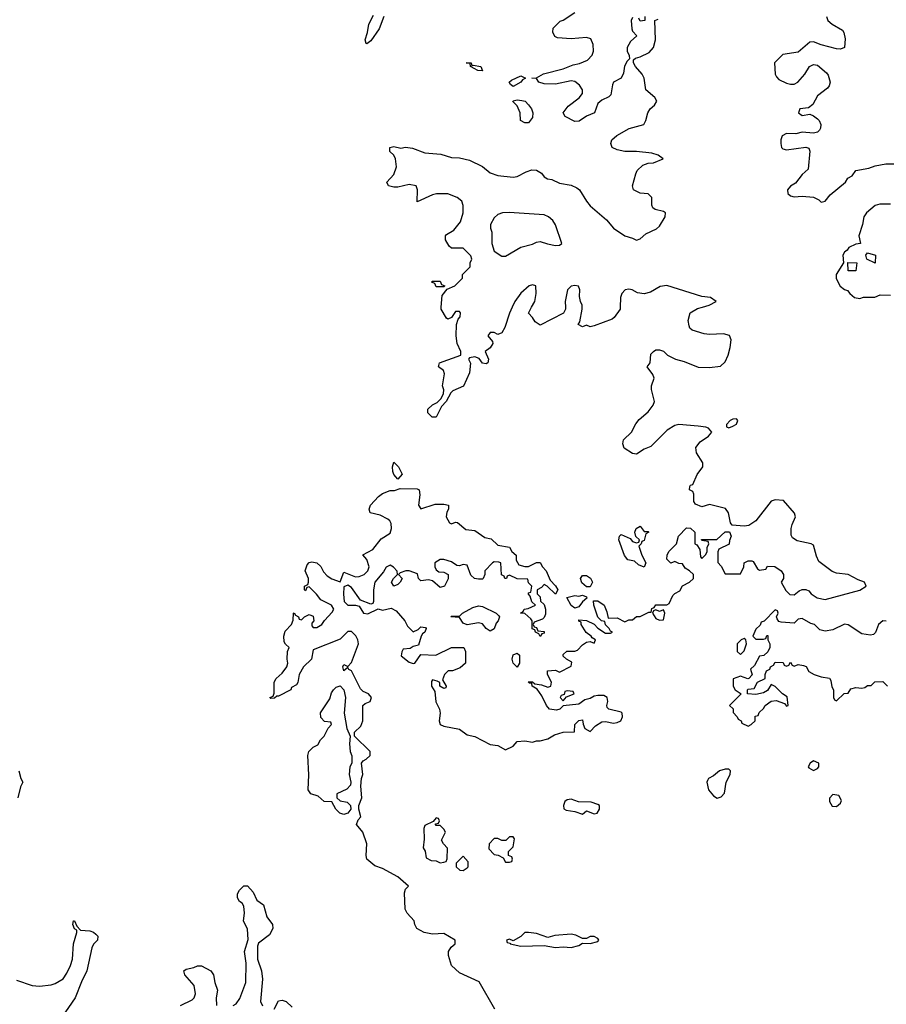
# Model space of a CAD drawing. Header units: inches. Extents: x 2601469 to 2753575, y 449403 to 582909.
# Tile 323 of 350: x 2702326 to 2706828, y 496376 to 501494. Entities that reach past the tile are written whole.
import ezdxf

# ---------------------------------------------------------------- set-up
doc = ezdxf.new("R2010")
doc.units = ezdxf.units.IN
doc.header["$MEASUREMENT"] = 0
doc.layers.add('C7409', color=7, linetype='Continuous')
doc.layers.add('C7500', color=7, linetype='Continuous')

msp = doc.modelspace()

# ---------------------------------------------------------------- linework, layer by layer
at = {"layer": 'C7409', "color": 4, "elevation": 4}
for points in [[(2704794, 496350), (2704712.9, 496492.9), (2704610, 496539), (2704570, 496578), (2704553.2, 496630), (2704553.2, 496650), (2704567, 496673), (2704588.7, 496690), (2704588, 496710), (2704530, 496744), (2704470, 496741.2), (2704428, 496750), (2704389.5, 496769.5), (2704379, 496790), (2704375.3, 496810), (2704338, 496850), (2704328.7, 496870), (2704324.7, 496955.3), (2704330, 496974), (2704346, 496990), (2704290, 497038), (2704210, 497082), (2704170, 497095.3), (2704129.3, 497130), (2704125.2, 497150), (2704128.7, 497210), (2704109, 497270), (2704075.3, 497310), (2704084.7, 497335.3), (2704098, 497350), (2704088, 497390), (2704088, 497410), (2704104, 497450), (2704098, 497510), (2704102, 497550), (2704108.7, 497570), (2704102, 497630), (2704110, 497642), (2704126, 497650), (2704146, 497670), (2704146, 497690), (2704066, 497770), (2704066, 497790), (2704098, 497822), (2704108.7, 497850), (2704108.7, 497930), (2704120.2, 497939.8), (2704146, 497950), (2704153.2, 497970), (2704138, 497990), (2704110, 498002), (2704096.5, 498016.5), (2704050, 498108.7), (2704036.4, 498116.4), (2704030, 498126), (2704010, 498108.7), (2704004, 498130), (2704010, 498142), (2704030, 498132), (2704050, 498152), (2704085.6, 498250), (2704082.4, 498270), (2704072.1, 498292.1), (2704050, 498313.2), (2704030, 498314), (2703990, 498274), (2703850, 498218), (2703842, 498170), (2703801, 498130), (2703778, 498090), (2703771.6, 498048.4), (2703763.6, 498036.4), (2703738, 498022), (2703734, 498010), (2703670, 497978), (2703662, 497978), (2703650, 497968), (2703630, 497966), (2703626, 497970), (2703642, 497978), (2703647.3, 497992.7), (2703648, 498050), (2703658, 498070), (2703690, 498098), (2703714, 498130), (2703719, 498150), (2703715.3, 498170), (2703718, 498210), (2703726, 498230), (2703707.3, 498247.3), (2703700.4, 498260.4), (2703698, 498290), (2703705.2, 498314.8), (2703738, 498350), (2703747.3, 498372.7), (2703748, 498410), (2703751.6, 498411.6), (2703758, 498398), (2703774, 498390), (2703778, 498378), (2703790, 498374), (2703806, 498390), (2703830, 498402), (2703850, 498394), (2703854, 498370), (2703843.6, 498356.4), (2703843.6, 498343.6), (2703850, 498334), (2703870, 498334), (2703895.3, 498350), (2703908.9, 498371.1), (2703950, 498414), (2703958, 498430), (2703946, 498450), (2703890, 498478), (2703868.4, 498508.4), (2703830, 498546), (2703818, 498542), (2703810, 498526), (2703806, 498530), (2703806, 498550), (2703822, 498558), (2703826, 498570), (2703826, 498590), (2703809, 498630), (2703820.2, 498659.8), (2703830, 498672), (2703844, 498676), (2703870, 498670.8), (2703890, 498651), (2703903.5, 498623.5), (2703924, 498604), (2703947.7, 498587.7), (2703990, 498572), (2704010, 498622), (2704070, 498597.3), (2704090, 498599.1), (2704115.3, 498610), (2704135.3, 498630), (2704142, 498650), (2704128.9, 498688.9), (2704108.4, 498711.6), (2704160.2, 498739.8), (2704204.5, 498795.5), (2704250, 498824.7), (2704257.2, 498850), (2704255.5, 498875.5), (2704249.3, 498889.3), (2704238.6, 498898.6), (2704198.6, 498918.6), (2704146, 498930), (2704142, 498950), (2704148.7, 498970), (2704190, 499016), (2704210, 499031), (2704250, 499046), (2704273.6, 499046.4), (2704303.1, 499056.9), (2704390, 499056), (2704402, 499050), (2704404.7, 499024.7), (2704398, 498970), (2704410, 498952), (2704484.7, 498975.3), (2704530, 498976), (2704554, 498970), (2704554, 498950), (2704545.4, 498934.6), (2704542, 498910), (2704558, 498878), (2704570, 498874), (2704590, 498882), (2704599.6, 498879.6), (2704643.6, 498843.6), (2704690, 498838), (2704742.8, 498802.8), (2704774.8, 498794.8), (2704810, 498762), (2704870, 498752), (2704882, 498730), (2704904.7, 498710), (2704905.4, 498685.4), (2704919.6, 498659.6), (2704950, 498651), (2704968.9, 498651.1), (2705010, 498672), (2705030, 498672), (2705042, 498650), (2705061, 498630), (2705081, 498581), (2705110, 498552), (2705122, 498530), (2705110, 498508), (2705066, 498550), (2705050, 498558), (2705036.9, 498543.1), (2705014, 498530), (2705014, 498510), (2705030, 498494), (2705032, 498472), (2705050, 498454), (2705058, 498430), (2705056.9, 498403.1), (2705050, 498386), (2705042, 498378), (2704998, 498362), (2704994, 498350), (2704998, 498338), (2705010, 498334), (2705018, 498318), (2705050, 498314), (2705050, 498306), (2705038, 498302), (2705030, 498288), (2705022, 498302), (2705006, 498310), (2705002, 498322), (2704988.4, 498328.4), (2704988, 498370), (2704980.4, 498380.4), (2704950, 498408), (2704928, 498410), (2704942, 498418), (2704946, 498430), (2704967.3, 498432.7), (2705006, 498450), (2704987.3, 498467.3), (2704978, 498498), (2704968.4, 498508.4), (2704970, 498514), (2704982, 498518), (2704986, 498550), (2704970, 498566), (2704966, 498586), (2704910, 498588), (2704870, 498606), (2704858, 498602), (2704854, 498590), (2704846, 498590), (2704842, 498602), (2704828.4, 498608.4), (2704826, 498670), (2704814.6, 498674.6), (2704790, 498675.3), (2704782, 498670), (2704742, 498630), (2704742, 498610), (2704734, 498590), (2704730, 498586), (2704710, 498586), (2704688.7, 498588.7), (2704670, 498606), (2704650, 498658), (2704630, 498662), (2704610, 498655.3), (2704596.4, 498656.4), (2704570, 498675.3), (2704530, 498688), (2704510, 498688), (2704482, 498670), (2704482, 498650), (2704490, 498634), (2704503.6, 498623.6), (2704530, 498622), (2704552, 498610), (2704551.6, 498588.4), (2704532, 498550), (2704510, 498542), (2704470, 498578), (2704450, 498582), (2704410, 498578), (2704398, 498590), (2704392.9, 498612.9), (2704350, 498628.7), (2704331.6, 498628.4), (2704302, 498618), (2704294, 498610), (2704312, 498590), (2704302, 498570), (2704290, 498558), (2704268.7, 498548.7), (2704258, 498570), (2704268, 498590), (2704288, 498610), (2704287.3, 498627.3), (2704268.4, 498648.4), (2704250, 498658), (2704230, 498648), (2704216, 498624), (2704171.3, 498570), (2704164, 498530), (2704164.7, 498470), (2704159.8, 498460.2), (2704150, 498455.3), (2704096, 498476), (2704050, 498542.7), (2704030, 498555.3), (2704010, 498546), (2704007.3, 498507.3), (2704011.3, 498470), (2704030, 498451.3), (2704071.1, 498451.1), (2704090, 498444.7), (2704112, 498410), (2704134.5, 498405.5), (2704188.4, 498431.6), (2704210, 498424.7), (2704255.3, 498435.3), (2704282, 498422), (2704326, 498370), (2704340.7, 498340.7), (2704370, 498312), (2704395.3, 498324.7), (2704410, 498338), (2704434.4, 498334.4), (2704438, 498330), (2704431.3, 498310), (2704418, 498302), (2704411.3, 498290), (2704398, 498242), (2704370, 498235.3), (2704354.8, 498225.2), (2704318, 498222), (2704311, 498209), (2704307.3, 498187.3), (2704350, 498154), (2704370, 498147.3), (2704378, 498150), (2704410, 498194), (2704488.4, 498191.6), (2704568.7, 498231.3), (2704634, 498230), (2704642, 498210), (2704642, 498150), (2704614.4, 498125.6), (2704574, 498110), (2704551.3, 498108.7), (2704532, 498090), (2704522, 498062), (2704542, 498030), (2704539.6, 498020.4), (2704530, 498018), (2704509.1, 498029.1), (2704508, 498048), (2704495.3, 498055.3), (2704470, 498062), (2704465.2, 498054.8), (2704465.5, 498030), (2704482, 498002), (2704488.5, 497948.5), (2704506.8, 497910), (2704510.8, 497889.2), (2704504.7, 497850), (2704511.1, 497831.1), (2704530, 497821), (2704610, 497806), (2704650, 497776), (2704690, 497768), (2704770, 497726), (2704810, 497722), (2704850, 497698), (2704890, 497718), (2704910, 497742), (2704950, 497744.7), (2704990, 497738), (2705010, 497744.7), (2705030, 497744.7), (2705070, 497756), (2705103.7, 497776.3), (2705150, 497790.8), (2705207.3, 497792.7), (2705209.3, 497830.7), (2705230, 497852), (2705250, 497854), (2705252.7, 497832.7), (2705262, 497810), (2705290, 497794), (2705316.4, 497823.6), (2705350, 497844.7), (2705370, 497846), (2705410, 497838), (2705430, 497841), (2705448, 497850), (2705458, 497870), (2705455.3, 497890), (2705450, 497895.3), (2705386, 497910), (2705378, 497918), (2705375.3, 497930), (2705382, 497950), (2705378, 497970), (2705360.4, 497980.4), (2705330, 497982), (2705310, 497978), (2705290, 497965.2), (2705261, 497959), (2705230, 497935.3), (2705150, 497928), (2705132, 497910), (2705114.8, 497905.2), (2705078, 497910), (2705062, 497930), (2705038.9, 497978.9), (2705014.6, 498014.6), (2704988, 498030), (2704986, 498046), (2704974, 498046), (2704968, 498052), (2704990, 498052), (2705002, 498042), (2705036.9, 498036.9), (2705070, 498024.7), (2705086, 498030), (2705088, 498050), (2705068, 498090), (2705068, 498110), (2705110, 498112), (2705130, 498102), (2705190, 498134), (2705194, 498154), (2705166, 498170), (2705150, 498186), (2705150, 498194), (2705168.9, 498211.1), (2705210, 498211.3), (2705223.1, 498216.9), (2705250, 498244.7), (2705270, 498258), (2705290, 498262), (2705310, 498254), (2705318, 498270), (2705300.2, 498280.2), (2705295.3, 498290), (2705269.3, 498309.3), (2705242, 498350), (2705242, 498362), (2705230, 498368), (2705230, 498374), (2705270.5, 498370.5), (2705311.1, 498351.1), (2705330, 498332), (2705370, 498306), (2705395.3, 498304.7), (2705406, 498310), (2705395.3, 498315.3), (2705388, 498330), (2705368.4, 498348.4), (2705366, 498366), (2705348.7, 498368.7), (2705329, 498389), (2705308, 498450), (2705307.3, 498472.7), (2705330, 498474), (2705362, 498450), (2705376.9, 498416.9), (2705383.6, 498383.6), (2705430, 498384.7), (2705470, 498364.7), (2705490, 498374), (2705510, 498374), (2705530, 498392), (2705550, 498392), (2705594, 498414), (2705606, 498414), (2705610, 498434), (2705622, 498438), (2705630, 498452), (2705688.4, 498451.6), (2705700.4, 498459.6), (2705719, 498501), (2705728.7, 498511.3), (2705754.6, 498525.4), (2705768.9, 498551.1), (2705806, 498570), (2705826, 498590), (2705826, 498610), (2705806, 498630), (2705783.1, 498643.1), (2705770, 498666), (2705750, 498668), (2705730, 498678), (2705708.4, 498668.4), (2705688, 498690), (2705688.7, 498711.3), (2705698, 498730), (2705738, 498770), (2705748, 498810), (2705790, 498852), (2705811.3, 498851.3), (2705834, 498830), (2705834, 498770), (2705843.6, 498763.6), (2705859.6, 498739.6), (2705862, 498702), (2705870, 498694), (2705890, 498714), (2705898, 498730), (2705898, 498750), (2705906, 498770), (2705902, 498782), (2705870, 498786), (2705867.3, 498792.7), (2705947.3, 498792.7), (2705990, 498832), (2706012.7, 498832.7), (2706022, 498810), (2706012.7, 498787.3), (2706011.6, 498768.4), (2705958, 498742), (2705952.7, 498727.3), (2705952.7, 498672.7), (2705970, 498654), (2705990, 498614), (2706070, 498614), (2706088, 498650), (2706088.7, 498671.3), (2706110, 498682), (2706130, 498682), (2706136.9, 498676.9), (2706159.6, 498639.6), (2706170, 498632), (2706202, 498638), (2706210, 498654), (2706248, 498652), (2706282, 498630), (2706294, 498610), (2706294, 498590), (2706282, 498570), (2706306.4, 498526.4), (2706326, 498506), (2706350, 498504.7), (2706374.6, 498525.4), (2706390, 498532), (2706410, 498532), (2706425.4, 498525.4), (2706438, 498510), (2706468.6, 498488.6), (2706510, 498480.4), (2706690, 498528), (2706724, 498550), (2706714, 498570), (2706681.7, 498581.7), (2706630, 498609.5), (2706570, 498617.4), (2706546, 498626), (2706478, 498678), (2706465.2, 498705.2), (2706450, 498762), (2706438, 498770), (2706365.6, 498785.6), (2706340.5, 498800.5), (2706334.5, 498814.5), (2706334, 498850), (2706338, 498870), (2706355.6, 498910), (2706351.8, 498928.2), (2706294.3, 498994.3), (2706250, 498998), (2706230, 498991.5), (2706150, 498889), (2706114.4, 498865.6), (2706090, 498862), (2706027.3, 498867.3), (2706018, 498878), (2706008.7, 498930), (2705993.2, 498953.2), (2705910, 498973.2), (2705870, 498962), (2705836.4, 498976.4), (2705828.7, 498990), (2705828, 499028), (2705822, 499042), (2705806, 499050), (2705807.3, 499067.3), (2705810, 499074), (2705822, 499078), (2705846, 499130), (2705874, 499170), (2705874, 499190), (2705842, 499242), (2705839, 499270), (2705861, 499299), (2705904, 499330), (2705922, 499350), (2705904, 499370), (2705890, 499376.2), (2705850, 499381.6), (2705750, 499389.2), (2705730, 499385.2), (2705690, 499361.2), (2705604.9, 499275.1), (2705570, 499261.2), (2705530, 499235.3), (2705510, 499239), (2705466, 499266), (2705459, 499290), (2705462, 499310), (2705504, 499350), (2705527, 499393), (2705544.5, 499415.5), (2705590, 499456), (2705617.2, 499490), (2705624, 499510), (2705608.9, 499571.1), (2705608.9, 499591.1), (2705622, 499630), (2705615.3, 499650), (2705586, 499690), (2705602, 499710), (2705604, 499756), (2705618, 499770), (2705630, 499778), (2705650, 499778), (2705670, 499771.3), (2705692, 499750), (2705732, 499730), (2705777.3, 499717.3), (2705850, 499688), (2705910, 499686.4), (2705966.8, 499693.2), (2705990, 499714.8), (2706006.3, 499750), (2706016.3, 499790), (2706022, 499830), (2706013.3, 499853.3), (2705981.5, 499861.5), (2705910, 499857.2), (2705880.9, 499860.9), (2705820.2, 499880.2), (2705808, 499890), (2705803.1, 499903.1), (2705799, 499930), (2705809, 499970), (2705847.2, 499992.8), (2705872.6, 500000)], [(2704884.1, 500000), (2704870, 499968), (2704845.5, 499894.5), (2704830, 499866), (2704810, 499858), (2704790, 499868), (2704770, 499868), (2704758, 499850), (2704782, 499822), (2704784.7, 499810), (2704770, 499788), (2704744.7, 499770), (2704762, 499730), (2704758, 499710), (2704750, 499706), (2704730, 499709.3), (2704713.2, 499733.2), (2704690, 499741.2), (2704663.5, 499736.5), (2704658, 499730), (2704668, 499708), (2704662.4, 499657.6), (2704630.8, 499589.2), (2704576, 499564), (2704565.4, 499554.6), (2704542, 499510), (2704516.9, 499483.1), (2704490, 499428), (2704468.4, 499428.4), (2704446, 499450), (2704446, 499470), (2704470, 499492), (2704495.3, 499504.7), (2704515.3, 499524.7), (2704528.4, 499551.6), (2704528.7, 499570), (2704522, 499590), (2704533.6, 499653.6), (2704528, 499670), (2704502, 499690), (2704506, 499710), (2704618, 499750), (2704617.2, 499770), (2704599, 499810), (2704594, 499850), (2704595.3, 499910), (2704603.1, 499936.9), (2704614, 499950), (2704615.3, 499970), (2704610, 499978), (2704590, 499978), (2704570, 499946), (2704550, 499938), (2704543.1, 499943.1), (2704515.3, 499990), (2704516.1, 500000)], [(2705161.2, 500000), (2705162, 499990), (2705151.1, 499968.9), (2705030, 499906), (2705003.1, 499923.1), (2704990, 499946), (2704968.4, 499968.4), (2704985.2, 500000)], [(2705445, 500000), (2705444.7, 499990), (2705414.8, 499945.2), (2705403.5, 499936.5), (2705310, 499902), (2705290, 499898), (2705270, 499906), (2705250, 499898), (2705228, 499910), (2705236.4, 499923.6), (2705248.7, 499990), (2705248.7, 500000)], [(2706828, 498368), (2706810, 498368.7), (2706788, 498350), (2706772, 498308), (2706762, 498298), (2706746, 498294), (2706701.2, 498301.2), (2706630, 498349), (2706610, 498352.7), (2706550, 498322), (2706510, 498315.3), (2706482, 498322), (2706455.3, 498350), (2706435.1, 498355.1), (2706390, 498382), (2706370, 498378), (2706350, 498358), (2706282, 498362), (2706270, 498366), (2706260.4, 498380.4), (2706258, 498390), (2706266, 498410), (2706262, 498422), (2706250, 498426), (2706192.7, 498367.3), (2706178, 498362), (2706172.7, 498347.3), (2706150, 498326), (2706134, 498290), (2706150, 498274), (2706190, 498274), (2706202, 498278), (2706207.3, 498292.7), (2706212.7, 498292.7), (2706212, 498270), (2706222, 498250), (2706222, 498230), (2706211.6, 498208.4), (2706191.6, 498188.4), (2706170, 498186), (2706143.6, 498136.4), (2706122, 498118), (2706131.3, 498088.7), (2706114, 498070), (2706108.4, 498068.4), (2706070, 498082), (2706032.7, 498067.3), (2706032, 498030), (2706042, 498010), (2706074, 497990), (2706014, 497930), (2706031.6, 497911.6), (2706032.7, 497892.7), (2706054, 497870), (2706058, 497858), (2706074, 497850), (2706078, 497838), (2706110, 497822), (2706126, 497830), (2706146, 497850), (2706146, 497874), (2706162, 497878), (2706167.3, 497892.7), (2706190, 497914), (2706198, 497930), (2706229, 497951), (2706255.3, 497955.3), (2706298.8, 497938.8), (2706310, 497926), (2706318, 497930), (2706313.6, 497973.6), (2706289.1, 497989.1), (2706250, 498028.7), (2706230, 498038), (2706210, 498008), (2706190, 497995.3), (2706150, 497986), (2706106, 497990), (2706106, 498010), (2706110, 498014), (2706142, 498018), (2706158, 498050), (2706198, 498070), (2706198, 498090), (2706206, 498110), (2706222, 498118), (2706226, 498130), (2706242, 498138), (2706250, 498154), (2706292, 498152), (2706298, 498138), (2706310, 498134), (2706322, 498138), (2706330, 498154), (2706338, 498138), (2706350, 498134), (2706370, 498142), (2706396.9, 498136.9), (2706411.3, 498131.3), (2706425.4, 498105.4), (2706454, 498090), (2706490, 498078), (2706532, 498072), (2706539.6, 498059.6), (2706545.4, 498025.4), (2706554, 498010), (2706554, 497970), (2706558, 497958), (2706570, 497954), (2706608.4, 497991.6), (2706630, 497994), (2706644, 498016), (2706670, 498022), (2706700.4, 498019.6), (2706716.4, 498023.6), (2706730, 498034), (2706750, 498034), (2706768.4, 498051.6), (2706810, 498054), (2706834, 498030)], [(2702321, 497590), (2702331.3, 497550), (2702342, 497530), (2702330, 497506), (2702316, 497450)], [(2703435.3, 496370), (2703450, 496378.8), (2703470, 496406), (2703500.9, 496490), (2703502, 496590), (2703494, 496650), (2703513.6, 496713.6), (2703510, 496766), (2703489.3, 496809.3), (2703493.2, 496850), (2703490, 496886), (2703482, 496902), (2703468, 496910), (2703458, 496930), (2703458, 496950), (2703468, 496970), (2703490, 496992), (2703510, 496992), (2703538.5, 496958.5), (2703558, 496918), (2703592.4, 496892.4), (2703610.6, 496830), (2703639.1, 496790), (2703640.5, 496770), (2703623.1, 496736.9), (2703566.2, 496693.8), (2703562, 496678), (2703560.5, 496610), (2703582.8, 496550), (2703587.1, 496507.1), (2703577.3, 496390), (2703587.9, 496367.9)], [(2702310, 496502), (2702390, 496473.4), (2702429.2, 496470.8), (2702490, 496478), (2702510, 496484.7), (2702551.8, 496508.2), (2702570, 496538), (2702590, 496578), (2702599.5, 496610), (2702605.1, 496690), (2702622, 496750), (2702622, 496762), (2702610, 496768), (2702602, 496790), (2702606, 496810), (2702610.7, 496810.7), (2702622, 496782), (2702641, 496761), (2702690, 496758), (2702710, 496751), (2702721.4, 496741.4), (2702731.3, 496730), (2702731, 496710), (2702710, 496689), (2702700.5, 496670), (2702674, 496550), (2702646.4, 496493.6), (2702614, 496410), (2702544, 496310)], [(2703162, 496370), (2703221.2, 496398.8), (2703232, 496410), (2703238.4, 496430), (2703233, 496473), (2703184, 496530), (2703178, 496550), (2703190, 496558), (2703230, 496566.8), (2703250, 496576), (2703270, 496576), (2703318.8, 496550), (2703333.4, 496530), (2703339.1, 496490), (2703354, 496450), (2703346, 496410), (2703348.2, 496370)], [(2703648.4, 496351.6), (2703670, 496394), (2703690, 496398), (2703710, 496391.3), (2703741.4, 496361.4)]]:
    msp.add_lwpolyline(points, dxfattribs=at)
for points in [[(2706050, 499419), (2706030, 499418), (2706016, 499410), (2705998, 499390), (2705998, 499378), (2706010, 499372), (2706030, 499380.7), (2706050, 499392), (2706057.2, 499410)], [(2704290, 499106), (2704268.7, 499130), (2704264.7, 499144.7), (2704262, 499170), (2704270, 499194), (2704294, 499170), (2704312, 499132)], [(2705570, 498834), (2705590, 498834), (2705594, 498830), (2705578, 498822), (2705570, 498786), (2705558, 498782), (2705554, 498770), (2705542, 498758), (2705558, 498710), (2705578, 498670), (2705570, 498648), (2705540.2, 498660.2), (2705519, 498679), (2705486, 498686), (2705468.4, 498708.4), (2705439, 498790), (2705442, 498810), (2705450, 498818), (2705496.9, 498796.9), (2705510, 498782), (2705530, 498774), (2705542, 498778), (2705546, 498790), (2705527.3, 498807.3), (2705522, 498830), (2705528, 498850), (2705550, 498862)], [(2705270, 498546), (2705246.3, 498566.3), (2705239, 498590), (2705250, 498604.7), (2705270, 498604.7), (2705290.8, 498590.8), (2705302, 498570), (2705290, 498546)], [(2705210, 498435.3), (2705190, 498448.7), (2705168, 498490), (2705210, 498501), (2705230, 498498), (2705250, 498502), (2705270, 498494), (2705272.7, 498487.3), (2705250, 498468), (2705230, 498442)], [(2704770, 498315.3), (2704750, 498328.7), (2704730, 498354), (2704710, 498359.3), (2704650, 498348.7), (2704630, 498358), (2704610, 498386), (2704566, 498390), (2704570, 498394), (2704610, 498394), (2704626, 498410), (2704680.7, 498439.3), (2704710, 498447.3), (2704730, 498444), (2704802, 498410), (2704815.3, 498395.3), (2704818, 498390), (2704812, 498370), (2704802, 498358), (2704790, 498328)], [(2705670, 498426), (2705650, 498418), (2705630, 498426), (2705618, 498422), (2705614, 498410), (2705630, 498382), (2705650, 498372), (2705670, 498374), (2705678, 498410)], [(2706090, 498278), (2706074, 498270), (2706054, 498250), (2706054, 498210), (2706070, 498194), (2706090, 498214), (2706102, 498250), (2706098, 498270)], [(2704910, 498128), (2704888.7, 498150), (2704884, 498170), (2704890, 498192), (2704910, 498202), (2704922, 498190), (2704922, 498150)], [(2704010, 497362.7), (2703988.7, 497370), (2703969, 497390), (2703948, 497428), (2703908, 497430), (2703877.2, 497457.2), (2703838, 497470), (2703825.2, 497490), (2703828.4, 497568.4), (2703822, 497670), (2703828.7, 497690), (2703850, 497712), (2703874.6, 497725.4), (2703888, 497750), (2703908, 497770), (2703928, 497812), (2703946, 497830), (2703942, 497842), (2703910, 497846), (2703890, 497866), (2703889.2, 497890.8), (2703936.5, 497963.5), (2703945.6, 497994.4), (2703955.3, 498010), (2703970, 498024.7), (2703990, 498031.3), (2704010.6, 498010.6), (2704018.8, 497970), (2704011, 497890), (2704024.7, 497810), (2704042, 497770), (2704038.8, 497730), (2704042.8, 497690), (2704051.6, 497668.4), (2704052, 497630), (2704041, 497610), (2704038, 497570), (2704046, 497530), (2704044.7, 497515.3), (2704025.4, 497494.6), (2703974, 497470), (2703974, 497450), (2703990, 497434), (2704026.4, 497426.4), (2704044.7, 497410), (2704046, 497390), (2704030, 497369.2)], [(2705170, 498006), (2705158, 498002), (2705154, 497986), (2705138, 497982), (2705134, 497970), (2705150, 497954), (2705166, 497974), (2705206, 497990), (2705202, 498002)], [(2706450, 497642), (2706432, 497630), (2706422, 497610), (2706424.7, 497604.7), (2706450, 497592), (2706470, 497602), (2706478, 497610), (2706478, 497630)], [(2705990, 497599), (2705962, 497590), (2705930, 497564), (2705904.7, 497550), (2705899.8, 497540.2), (2705896, 497530), (2705904, 497490), (2705930, 497458.8), (2705950, 497447.7), (2705970, 497454.8), (2705986.6, 497473.4), (2705996, 497530), (2706016, 497570), (2706018, 497590), (2706010, 497598)], [(2705190, 497442), (2705170, 497439), (2705158, 497430), (2705151.3, 497410), (2705152, 497392), (2705164.7, 497384.7), (2705210, 497378), (2705250, 497364.7), (2705270, 497382), (2705310, 497366), (2705326, 497370), (2705338, 497390), (2705338, 497410), (2705330, 497415.3), (2705294, 497426), (2705228.9, 497428.9)], [(2706550, 497466), (2706532.7, 497447.3), (2706532, 497430), (2706546.4, 497406.4), (2706570, 497404.7), (2706590, 497422), (2706595.3, 497435.3), (2706582, 497462)], [(2704490, 497346), (2704474, 497326), (2704430, 497306), (2704424.7, 497290), (2704426.4, 497233.6), (2704422, 497190), (2704431.6, 497171.6), (2704438, 497138), (2704463.6, 497123.6), (2704490, 497122), (2704510, 497112), (2704530, 497114), (2704542, 497118), (2704547.3, 497132.7), (2704548.4, 497188.4), (2704528, 497210), (2704518, 497230), (2704538, 497270), (2704530, 497286), (2704510, 497306), (2704490, 497306), (2704486, 497310), (2704486, 497314), (2704502, 497318), (2704506, 497330), (2704502, 497342)], [(2704890, 497246), (2704870, 497246), (2704852, 497228), (2704830, 497228), (2704810, 497238), (2704790, 497238), (2704764.7, 497210), (2704763.6, 497183.6), (2704790, 497154), (2704811.6, 497151.6), (2704838, 497138), (2704850, 497114), (2704870, 497114), (2704882, 497118), (2704886, 497130), (2704882, 497142), (2704866, 497150), (2704866, 497170), (2704890, 497194), (2704896.4, 497236.4)], [(2704630, 497146), (2704594, 497110), (2704594, 497090), (2704612.7, 497072.7), (2704630, 497072), (2704650, 497084.7), (2704655.3, 497090), (2704656.4, 497116.4)], [(2704970, 496749), (2704950, 496748.7), (2704930, 496728.7), (2704890, 496706), (2704870, 496715.3), (2704854, 496710), (2704858, 496698), (2704874, 496694), (2704874, 496690), (2704930, 496678.8), (2705050, 496681), (2705110, 496671), (2705150, 496674.8), (2705190, 496670.8), (2705230, 496681), (2705250, 496694), (2705290, 496692), (2705330, 496702), (2705335.3, 496710), (2705330, 496718), (2705310, 496728), (2705290, 496728), (2705270, 496718), (2705250, 496718), (2705215.5, 496735.5), (2705190, 496741.2), (2705106.4, 496733.6), (2705070, 496724), (2705010, 496744)]]:
    msp.add_lwpolyline(points, close=True, dxfattribs=at)
at = {"layer": 'C7500', "color": 4, "elevation": 4}
for points in [[(2704218, 501510), (2704194.2, 501445.8), (2704150, 501384), (2704129.2, 501369.2), (2704126, 501370), (2704121.2, 501390), (2704132.9, 501427.1), (2704139.5, 501470), (2704163.3, 501516.7)], [(2705510, 501506), (2705502, 501490), (2705506.4, 501446.4), (2705510, 501434), (2705532, 501410), (2705499.6, 501380.4), (2705482, 501350), (2705482, 501330), (2705492, 501308), (2705494, 501290), (2705481, 501279), (2705467.1, 501252.9), (2705463.5, 501216.5), (2705451, 501190), (2705411.3, 501168.7), (2705404.7, 501155.3), (2705396.3, 501103.7), (2705387.3, 501092.7), (2705350, 501076), (2705330, 501059), (2705311.3, 501010), (2705270, 500992.3), (2705232.8, 500967.2), (2705210, 500964.5), (2705159, 500990), (2705148.7, 501010), (2705175.3, 501044.7), (2705232.8, 501087.2), (2705249.2, 501110), (2705249.3, 501130), (2705234, 501154), (2705210, 501172.7), (2705190, 501176), (2705110, 501159.3), (2705050, 501160.9), (2705022, 501170), (2705010, 501188), (2704986, 501190), (2705010, 501191.3), (2705047.8, 501212.2), (2705150, 501238.8), (2705200.7, 501259.3), (2705233.4, 501266.6), (2705275.9, 501284.1), (2705299.3, 501310), (2705306, 501330), (2705305.6, 501365.6), (2705293.8, 501393.8), (2705270, 501400.9), (2705190, 501394.5), (2705119, 501399), (2705106, 501406), (2705095.3, 501430), (2705098, 501450), (2705134, 501486), (2705150, 501492), (2705209.2, 501530.8)], [(2704516.1, 500000), (2704520.4, 500059.6), (2704546, 500094), (2704586, 500110), (2704626, 500150), (2704626, 500170), (2704666, 500210), (2704666, 500230), (2704675.3, 500250), (2704670, 500266), (2704630, 500306), (2704570, 500306), (2704556.4, 500316.4), (2704538, 500350), (2704538, 500370), (2704543.1, 500376.9), (2704580.4, 500399.6), (2704616.5, 500443.5), (2704629, 500490), (2704628.9, 500528.9), (2704622, 500550), (2704598, 500570), (2704550, 500589), (2704491.1, 500588.9), (2704470, 500584), (2704390, 500548), (2704393.2, 500610), (2704386, 500630), (2704350, 500638), (2704290, 500622.7), (2704270, 500622.7), (2704242, 500630), (2704234, 500650), (2704269.2, 500690), (2704284, 500730), (2704279, 500770), (2704269.3, 500789.3), (2704249.5, 500809.5), (2704248.7, 500830), (2704270, 500834.8), (2704306.4, 500826.4), (2704330, 500830.7), (2704365.8, 500825.8), (2704430, 500802), (2704514.4, 500794.4), (2704570, 500778), (2704610, 500776), (2704663.5, 500763.5), (2704730, 500731), (2704770, 500698.8), (2704810, 500684), (2704890, 500674.8), (2704910, 500678.8), (2704956.2, 500703.8), (2704986.3, 500713.7), (2705010, 500711), (2705036.3, 500696.3), (2705050, 500678), (2705067.3, 500667.3), (2705090, 500662.8), (2705130, 500643.8), (2705190, 500633.4), (2705220.4, 500620.4), (2705234, 500610), (2705270, 500551), (2705290, 500527.3), (2705374.2, 500454.2), (2705410, 500410.8), (2705470, 500370.6), (2705510, 500359.1), (2705530, 500348.2), (2705550, 500354.8), (2705579.5, 500380.5), (2705633.4, 500406.6), (2705650, 500421), (2705679.3, 500470), (2705681.2, 500490), (2705670, 500497), (2705626.8, 500506.8), (2705615.5, 500515.5), (2705609.3, 500529.3), (2705609.2, 500570), (2705590, 500589.2), (2705550, 500592.3), (2705514, 500610), (2705509.3, 500630), (2705526.8, 500693.2), (2705533.2, 500710), (2705562.9, 500737.1), (2705590, 500747.7), (2705618, 500750), (2705668, 500770), (2705642, 500790), (2705610, 500799.5), (2705530, 500809.4), (2705470, 500809.4), (2705430, 500818), (2705404, 500830), (2705396, 500850), (2705402.7, 500870), (2705427.3, 500892.7), (2705491.9, 500928.1), (2705568, 500950), (2705579, 500970), (2705589, 501010), (2705601.2, 501030), (2705624, 501050), (2705635.3, 501070), (2705625.2, 501090), (2705579, 501130), (2705569.2, 501190), (2705559.3, 501210), (2705525.2, 501250), (2705514, 501270), (2705515.3, 501284.7), (2705525.6, 501294.4), (2705550, 501300.7), (2705595.9, 501324.1), (2705619, 501350), (2705628.7, 501388.7), (2705626, 501490), (2705643.1, 501496.9)], [(2705574, 501510), (2705574, 501490), (2705550, 501486), (2705542, 501502)], [(2706518, 501510), (2706524.7, 501490), (2706546, 501470), (2706599.8, 501439.8), (2706607.1, 501427.1), (2706614.4, 501394.4), (2706610.7, 501349.3), (2706590, 501341.2), (2706570, 501342.7), (2706490, 501362.7), (2706450, 501379.3), (2706430, 501377.2), (2706370, 501325.2), (2706290, 501312.3), (2706247.3, 501270), (2706250.5, 501210), (2706257.3, 501197.3), (2706270, 501183.8), (2706310, 501163.8), (2706330, 501158), (2706350, 501159.1), (2706369, 501170), (2706405.2, 501210), (2706428.7, 501250), (2706450, 501261), (2706470, 501258), (2706517.5, 501217.5), (2706525.8, 501205.8), (2706536.3, 501170), (2706530.6, 501149.4), (2706521.6, 501138.4), (2706470, 501099), (2706446.2, 501053.8), (2706423.5, 501036.5), (2706378, 501030), (2706371.3, 501010), (2706390, 500996), (2706430, 501002.8), (2706450, 500994.8), (2706470, 500979.1), (2706479.1, 500970), (2706487.7, 500950), (2706486.8, 500930), (2706480.7, 500919.3), (2706470, 500909), (2706450, 500904), (2706390, 500909), (2706358.5, 500901.5), (2706310, 500902), (2706287.3, 500890), (2706280.7, 500870), (2706280.7, 500850), (2706284, 500830), (2706290, 500822.8), (2706310, 500817.3), (2706410, 500831.3), (2706425.4, 500825.4), (2706431.3, 500810), (2706422.8, 500717.2), (2706390, 500689), (2706356.3, 500643.7), (2706330, 500629), (2706314.8, 500610), (2706316, 500590), (2706330, 500578.8), (2706350, 500574), (2706390, 500576.3), (2706450, 500571), (2706478, 500558), (2706490, 500544.7), (2706510, 500551.3), (2706536.2, 500583.8), (2706615.3, 500650), (2706628.9, 500671.1), (2706650, 500682), (2706669.1, 500710.9), (2706738, 500722), (2706770, 500734.8), (2706825.4, 500745.4), (2706894.6, 500745.4)], [(2706850, 500535.3), (2706794.6, 500534.6), (2706770, 500528), (2706724.7, 500490), (2706711.3, 500470), (2706704.7, 500430), (2706684.7, 500370), (2706694, 500330), (2706670, 500328), (2706634, 500310), (2706624.7, 500295.3), (2706610, 500286), (2706602, 500270), (2706604.7, 500230), (2706568, 500170), (2706567.9, 500147.9), (2706588.1, 500108.1), (2706610, 500091.3), (2706626.4, 500086.4), (2706638, 500070), (2706662, 500050), (2706690, 500044.7), (2706710, 500051), (2706768.4, 500051.6), (2706796.4, 500063.6), (2706850, 500062)], [(2704985.2, 500000), (2705001.2, 500030), (2705009, 500070), (2705008, 500110), (2704990, 500116), (2704972, 500110), (2704930, 500073.2), (2704897.3, 500030), (2704884.1, 500000)], [(2705248.7, 500000), (2705248.7, 500010), (2705239, 500030), (2705234.6, 500054.6), (2705235.3, 500090), (2705228.4, 500108.4), (2705210, 500112.7), (2705190, 500108.7), (2705171.3, 500090), (2705158.8, 500030), (2705161.2, 500000)], [(2705872.6, 500000), (2705908, 500010), (2705944, 500030), (2705915.3, 500050), (2705870, 500054.5), (2705688, 500112), (2705652.8, 500107.2), (2705602.8, 500077.2), (2705570, 500069.2), (2705534.9, 500074.9), (2705508, 500090), (2705490, 500093.6), (2705472, 500090), (2705454.8, 500070), (2705446.8, 500050), (2705445, 500000)]]:
    msp.add_lwpolyline(points, dxfattribs=at)
for points in [[(2704674, 501254), (2704682, 501258), (2704722, 501250), (2704730, 501228.7), (2704706, 501230), (2704668, 501250), (2704666, 501266), (2704646, 501270), (2704671.3, 501270)], [(2704890, 501146), (2704876.4, 501156.4), (2704868, 501170), (2704880.2, 501179.8), (2704930, 501202), (2704954, 501190), (2704938, 501182), (2704930, 501169)], [(2704950, 500958), (2704928, 500970), (2704926, 501010), (2704910, 501046), (2704888.4, 501068.4), (2704890, 501072), (2704910, 501078), (2704934.8, 501074.8), (2704952, 501070), (2704970, 501052), (2704984.7, 501030), (2704991.3, 501010), (2704990, 500986), (2704970, 500958)], [(2704868.1, 500491.9), (2704834, 500490), (2704810, 500481.2), (2704790, 500464), (2704771, 500430), (2704771.3, 500410), (2704778, 500390), (2704778, 500330), (2704791.6, 500291.6), (2704830, 500264.7), (2704850, 500264.7), (2704929, 500311), (2704990, 500326.8), (2705010, 500338), (2705030, 500341), (2705068.1, 500328.1), (2705110, 500320.7), (2705130, 500322.8), (2705142, 500330), (2705110, 500428), (2705096, 500450), (2705073.2, 500470), (2705050, 500479.6)], [(2706770, 500229), (2706726, 500250), (2706722, 500270), (2706730, 500282), (2706772, 500270)], [(2706630, 500188), (2706627.3, 500232.7), (2706674, 500230), (2706670, 500188)], [(2704490, 500106), (2704482, 500122), (2704466, 500130), (2704470, 500134), (2704510, 500134), (2704518, 500118), (2704534, 500110), (2704530, 500106)]]:
    msp.add_lwpolyline(points, close=True, dxfattribs=at)

doc.saveas('drawing.dxf')
